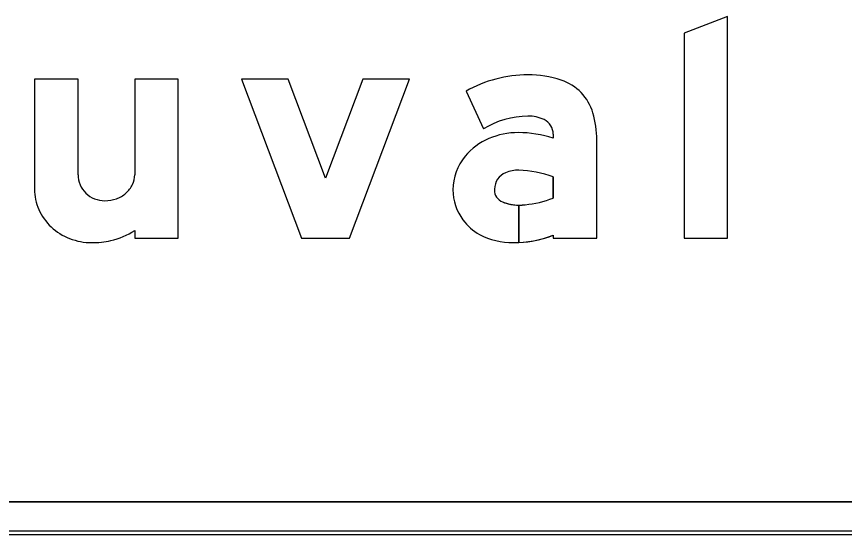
# Model space of a CAD drawing. Extents: x 1806251 to 1809821, y 414895 to 422886.
# Drawn here: x 1809676.834 to 1809677.339, y 415091.9 to 415092.216 of the extents above; entities that cross this region are included whole.
import ezdxf

# ---------------------------------------------------------------- set-up
doc = ezdxf.new("R2010")
doc.units = 0
for name, color, linetype in [('GSBWFILL', 7, 'Continuous'), ('GSCOLORFILL', 7, 'Continuous'), ('GSOUTLINE', 7, 'Continuous')]:
    doc.layers.add(name, color=color, linetype=linetype)

msp = doc.modelspace()

# ---------------------------------------------------------------- linework, layer by layer
at = {"layer": 'GSBWFILL'}
for p, q in [((1809676.871075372, 415092.119582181), (1809676.871075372, 415092.17791465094)), ((1809678.555592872, 415091.9200728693), (1809676.6347928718, 415091.9200728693)), ((1809676.6347928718, 415091.9000728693), (1809678.555592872, 415091.9000728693))]:
    msp.add_line(p, q, dxfattribs=at)
for points in [[(1809677.2674148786, 415092.080824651), (1809677.2674148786, 415092.2161521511), (1809677.2408153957, 415092.2060627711), (1809677.2408153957, 415092.080824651)], [(1809676.9992500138, 415092.17791465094), (1809676.9708253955, 415092.17791465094), (1809677.0074002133, 415092.080824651), (1809677.0366600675, 415092.080824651), (1809677.0732348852, 415092.17791465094), (1809677.044810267, 415092.17791465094), (1809677.0220301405, 415092.11744354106)]]:
    msp.add_lwpolyline(points, close=True, dxfattribs=at)
for points in [[(1809676.871075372, 415092.17791465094), (1809676.8444753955, 415092.17791465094), (1809676.8444753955, 415092.110827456)], [(1809676.9056553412, 415092.0856279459), (1809676.9056553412, 415092.080824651), (1809676.9322553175, 415092.080824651), (1809676.9322553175, 415092.17791465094), (1809676.9056553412, 415092.17791465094), (1809676.9056553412, 415092.119582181)], [(1809677.1078377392, 415092.17058381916), (1809677.1185161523, 415092.1475333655)], [(1809677.1610150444, 415092.1442924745), (1809677.1610150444, 415092.1418421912)], [(1809677.1610150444, 415092.082686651), (1809677.1610150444, 415092.080824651), (1809677.187614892, 415092.080824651), (1809677.187614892, 415092.1408369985)], [(1809677.1610150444, 415092.1182959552), (1809677.1610150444, 415092.1053737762)], [(1809677.1400705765, 415092.0782507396), (1809677.1400705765, 415092.1010711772)], [(1809677.1400772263, 415092.10107117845), (1809677.1400772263, 415092.07825107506)]]:
    msp.add_lwpolyline(points, dxfattribs=at)
for centre, radius, start, end in [((1809676.8864993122, 415092.11958249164), 0.015423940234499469, 180, 203.09284722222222), ((1809676.8918006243, 415092.11958249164), 0.013854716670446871, 334.5282722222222, 0), ((1809676.8869408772, 415092.1197707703), 0.015903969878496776, 203.09284444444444, 225.82979444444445), ((1809676.8896750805, 415092.1205950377), 0.0162091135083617, 311.00763611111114, 334.52827222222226), ((1809676.8750152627, 415092.1108274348), 0.03053986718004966, 180, 203.93171944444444), ((1809676.8872246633, 415092.1200628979), 0.016311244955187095, 225.82979722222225, 248.0808277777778), ((1809676.8883007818, 415092.12217556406), 0.018303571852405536, 289.80736111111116, 311.00763611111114), ((1809676.8874080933, 415092.12051875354), 0.016802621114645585, 248.08082777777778, 270), ((1809676.8874080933, 415092.12465410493), 0.020937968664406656, 270.00000000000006, 289.80736111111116), ((1809676.8771772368, 415092.11178692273), 0.032905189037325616, 203.93171944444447, 226.97501388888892), ((1809676.8785696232, 415092.11327877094), 0.03494586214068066, 226.97501111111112, 248.86358333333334), ((1809676.8799247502, 415092.12602568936), 0.04789625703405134, 283.46953611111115, 302.4942555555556), ((1809676.8794713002, 415092.1156111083), 0.037446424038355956, 248.86358333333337, 270.00000000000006), ((1809676.8794713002, 415092.1313681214), 0.053203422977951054, 270, 282.60428055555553)]:
    msp.add_arc(centre, radius, start, end, dxfattribs=at)
for centre, major_axis, ratio, start_param, end_param in [((1809677.145567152, 415092.1043376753), (4.668168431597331e-18, 0.07623697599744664), 0.9999942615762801, 4.960524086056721e-16, 0.5177189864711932), ((1809677.145567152, 415092.11547113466), (3.9864406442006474e-18, 0.06510351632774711), 0.9999942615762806, 5.9661296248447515, 6.283185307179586), ((1809677.1565347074, 415092.14889626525), (1.8323777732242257e-18, 0.029924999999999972), 0.9999942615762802, 4.9971653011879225, 5.966129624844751), ((1809677.145567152, 415092.1043376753), (3.120827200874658e-18, 0.05096697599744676), 0.9999942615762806, 0, 0.5594952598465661), ((1809677.1465188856, 415092.13517698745), (1.233840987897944e-18, 0.020150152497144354), 0.9999942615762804, 5.822746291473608, 6.330435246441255), ((1809677.151040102, 415092.1442924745), (6.107925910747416e-19, 0.009974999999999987), 0.9999942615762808, 4.712388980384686, 5.822746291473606), ((1809677.1290037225, 415092.1408369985), (3.588919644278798e-18, 0.05861150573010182), 0.9999942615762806, 4.712388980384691, 4.997165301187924), ((1809677.1396816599, 415092.0997128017), (2.7927129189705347e-18, 0.04560846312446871), 0.9999942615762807, 7.440786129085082e-16, 0.4045122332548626), ((1809677.1396816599, 415092.0781737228), (4.1116011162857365e-18, 0.06714754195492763), 0.9999942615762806, 5.959870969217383, 6.283185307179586), ((1809677.1365585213, 415092.10650128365), (2.3353517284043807e-18, 0.038139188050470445), 0.9999942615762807, 0.3992851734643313, 0.87592986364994), ((1809677.1318679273, 415092.1104111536), (1.961438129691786e-18, 0.03203271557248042), 0.9999942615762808, 0.8759298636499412, 1.5707963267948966), ((1809677.1364107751, 415092.1104406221), (6.922316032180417e-19, 0.011305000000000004), 0.9999942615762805, 0.4085468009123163, 1.5307853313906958), ((1809677.1395605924, 415092.1031645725), (1.177717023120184e-18, 0.01923357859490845), 0.9999942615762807, 6.259454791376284, 6.691732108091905), ((1809677.1381625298, 415092.0570257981), (4.0041809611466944e-18, 0.06539323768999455), 0.9999942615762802, 5.926185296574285, 6.254823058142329), ((1809677.1304520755, 415092.1104111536), (1.8747417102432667e-18, 0.030616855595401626), 0.9999942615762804, 1.5707963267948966, 2.2139400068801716), ((1809677.1371468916, 415092.1104111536), (7.373420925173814e-19, 0.01204171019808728), 0.9999942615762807, 1.5307853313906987, 1.5707963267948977), ((1809677.133085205, 415092.1104111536), (4.886340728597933e-19, 0.00797999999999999), 0.9999942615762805, 1.5707963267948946, 2.7570271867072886), ((1809677.1400705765, 415092.1276711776), (1.6287802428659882e-18, 0.026600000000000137), 0.9999942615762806, 2.7570271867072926, 3.1415926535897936), ((1809677.1385194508, 415092.16258607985), (3.764322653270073e-18, 0.061476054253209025), 0.9999942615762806, 3.2285621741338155, 3.5162209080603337), ((1809677.1400705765, 415092.1276711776), (1.6287802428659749e-18, 0.02659999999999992), 0.9999942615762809, 3.141842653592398, 3.284509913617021), ((1809677.1331691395, 415092.1124474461), (2.082652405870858e-18, 0.03401229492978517), 0.9999942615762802, 2.2139400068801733, 2.6111245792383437), ((1809677.1366528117, 415092.1239299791), (2.8023181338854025e-18, 0.045765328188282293), 0.9999942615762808, 2.6724432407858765, 3.1415926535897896), ((1809677.1366528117, 415092.1460520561), (4.156904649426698e-18, 0.06788740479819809), 0.9999942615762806, 3.192056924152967, 3.5086436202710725), ((1809677.1366528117, 415092.1460520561), (4.1569046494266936e-18, 0.06788740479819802), 0.9999942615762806, 3.1415926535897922, 3.1919588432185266)]:
    msp.add_ellipse(centre, major_axis=major_axis, ratio=ratio, start_param=start_param, end_param=end_param, dxfattribs=at)
at = {"layer": 'GSCOLORFILL'}
for p, q in [((1809676.871075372, 415092.119582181), (1809676.871075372, 415092.17791465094)), ((1809678.555592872, 415091.9200728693), (1809676.6347928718, 415091.9200728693)), ((1809678.555592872, 415091.9020728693), (1809676.634612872, 415091.9020728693)), ((1809676.6345928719, 415091.9000728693), (1809678.555592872, 415091.9000728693)), ((1809676.634612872, 415091.9000728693), (1809678.555592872, 415091.9000728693)), ((1809676.6347928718, 415091.9000728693), (1809678.555592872, 415091.9000728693))]:
    msp.add_line(p, q, dxfattribs=at)
for points in [[(1809677.2674148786, 415092.080824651), (1809677.2674148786, 415092.2161521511), (1809677.2408153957, 415092.2060627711), (1809677.2408153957, 415092.080824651)], [(1809676.9992500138, 415092.17791465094), (1809676.9708253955, 415092.17791465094), (1809677.0074002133, 415092.080824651), (1809677.0366600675, 415092.080824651), (1809677.0732348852, 415092.17791465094), (1809677.044810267, 415092.17791465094), (1809677.0220301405, 415092.11744354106)]]:
    msp.add_lwpolyline(points, close=True, dxfattribs=at)
for points in [[(1809676.871075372, 415092.17791465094), (1809676.8444753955, 415092.17791465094), (1809676.8444753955, 415092.110827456)], [(1809676.9056553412, 415092.0856279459), (1809676.9056553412, 415092.080824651), (1809676.9322553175, 415092.080824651), (1809676.9322553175, 415092.17791465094), (1809676.9056553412, 415092.17791465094), (1809676.9056553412, 415092.119582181)], [(1809677.1078377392, 415092.17058381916), (1809677.1185161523, 415092.1475333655)], [(1809677.1610150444, 415092.1442924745), (1809677.1610150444, 415092.1418421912)], [(1809677.1610150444, 415092.082686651), (1809677.1610150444, 415092.080824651), (1809677.187614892, 415092.080824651), (1809677.187614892, 415092.1408369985)], [(1809677.1610150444, 415092.1182959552), (1809677.1610150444, 415092.1053737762)], [(1809677.1400705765, 415092.0782507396), (1809677.1400705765, 415092.1010711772)], [(1809677.1400772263, 415092.10107117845), (1809677.1400772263, 415092.07825107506)]]:
    msp.add_lwpolyline(points, dxfattribs=at)
for centre, radius, start, end in [((1809676.8864993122, 415092.11958249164), 0.015423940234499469, 180, 203.09284722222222), ((1809676.8918006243, 415092.11958249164), 0.013854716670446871, 334.5282722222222, 0), ((1809676.8869408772, 415092.1197707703), 0.015903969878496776, 203.09284444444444, 225.82979444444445), ((1809676.8896750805, 415092.1205950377), 0.0162091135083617, 311.00763611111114, 334.52827222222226), ((1809676.8750152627, 415092.1108274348), 0.03053986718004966, 180, 203.93171944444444), ((1809676.8872246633, 415092.1200628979), 0.016311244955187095, 225.82979722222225, 248.0808277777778), ((1809676.8883007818, 415092.12217556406), 0.018303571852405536, 289.80736111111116, 311.00763611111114), ((1809676.8874080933, 415092.12051875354), 0.016802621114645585, 248.08082777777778, 270), ((1809676.8874080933, 415092.12465410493), 0.020937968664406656, 270.00000000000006, 289.80736111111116), ((1809676.8771772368, 415092.11178692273), 0.032905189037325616, 203.93171944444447, 226.97501388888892), ((1809676.8785696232, 415092.11327877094), 0.03494586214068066, 226.97501111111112, 248.86358333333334), ((1809676.8799247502, 415092.12602568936), 0.04789625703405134, 283.46953611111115, 302.4942555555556), ((1809676.8794713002, 415092.1156111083), 0.037446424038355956, 248.86358333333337, 270.00000000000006), ((1809676.8794713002, 415092.1313681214), 0.053203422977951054, 270, 282.60428055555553)]:
    msp.add_arc(centre, radius, start, end, dxfattribs=at)
for centre, major_axis, ratio, start_param, end_param in [((1809677.145567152, 415092.1043376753), (4.668168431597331e-18, 0.07623697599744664), 0.9999942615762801, 4.960524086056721e-16, 0.5177189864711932), ((1809677.145567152, 415092.11547113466), (3.9864406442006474e-18, 0.06510351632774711), 0.9999942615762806, 5.9661296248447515, 6.283185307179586), ((1809677.1565347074, 415092.14889626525), (1.8323777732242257e-18, 0.029924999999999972), 0.9999942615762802, 4.9971653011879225, 5.966129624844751), ((1809677.145567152, 415092.1043376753), (3.120827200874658e-18, 0.05096697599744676), 0.9999942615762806, 0, 0.5594952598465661), ((1809677.1465188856, 415092.13517698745), (1.233840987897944e-18, 0.020150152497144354), 0.9999942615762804, 5.822746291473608, 6.330435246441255), ((1809677.151040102, 415092.1442924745), (6.107925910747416e-19, 0.009974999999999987), 0.9999942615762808, 4.712388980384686, 5.822746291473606), ((1809677.1290037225, 415092.1408369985), (3.588919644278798e-18, 0.05861150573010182), 0.9999942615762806, 4.712388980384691, 4.997165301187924), ((1809677.1396816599, 415092.0997128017), (2.7927129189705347e-18, 0.04560846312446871), 0.9999942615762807, 7.440786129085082e-16, 0.4045122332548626), ((1809677.1396816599, 415092.0781737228), (4.1116011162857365e-18, 0.06714754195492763), 0.9999942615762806, 5.959870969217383, 6.283185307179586), ((1809677.1365585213, 415092.10650128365), (2.3353517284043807e-18, 0.038139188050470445), 0.9999942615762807, 0.3992851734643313, 0.87592986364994), ((1809677.1318679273, 415092.1104111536), (1.961438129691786e-18, 0.03203271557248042), 0.9999942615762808, 0.8759298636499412, 1.5707963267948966), ((1809677.1364107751, 415092.1104406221), (6.922316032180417e-19, 0.011305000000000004), 0.9999942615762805, 0.4085468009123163, 1.5307853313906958), ((1809677.1395605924, 415092.1031645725), (1.177717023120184e-18, 0.01923357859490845), 0.9999942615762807, 6.259454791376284, 6.691732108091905), ((1809677.1381625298, 415092.0570257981), (4.0041809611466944e-18, 0.06539323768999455), 0.9999942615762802, 5.926185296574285, 6.254823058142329), ((1809677.1304520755, 415092.1104111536), (1.8747417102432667e-18, 0.030616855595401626), 0.9999942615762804, 1.5707963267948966, 2.2139400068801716), ((1809677.1371468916, 415092.1104111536), (7.373420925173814e-19, 0.01204171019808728), 0.9999942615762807, 1.5307853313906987, 1.5707963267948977), ((1809677.133085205, 415092.1104111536), (4.886340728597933e-19, 0.00797999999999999), 0.9999942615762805, 1.5707963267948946, 2.7570271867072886), ((1809677.1400705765, 415092.1276711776), (1.6287802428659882e-18, 0.026600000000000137), 0.9999942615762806, 2.7570271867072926, 3.1415926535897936), ((1809677.1385194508, 415092.16258607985), (3.764322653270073e-18, 0.061476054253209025), 0.9999942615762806, 3.2285621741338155, 3.5162209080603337), ((1809677.1400705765, 415092.1276711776), (1.6287802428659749e-18, 0.02659999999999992), 0.9999942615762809, 3.141842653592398, 3.284509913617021), ((1809677.1331691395, 415092.1124474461), (2.082652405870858e-18, 0.03401229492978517), 0.9999942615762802, 2.2139400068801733, 2.6111245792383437), ((1809677.1366528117, 415092.1239299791), (2.8023181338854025e-18, 0.045765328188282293), 0.9999942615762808, 2.6724432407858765, 3.1415926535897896), ((1809677.1366528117, 415092.1460520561), (4.156904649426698e-18, 0.06788740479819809), 0.9999942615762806, 3.192056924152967, 3.5086436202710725), ((1809677.1366528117, 415092.1460520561), (4.1569046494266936e-18, 0.06788740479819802), 0.9999942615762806, 3.1415926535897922, 3.1919588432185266)]:
    msp.add_ellipse(centre, major_axis=major_axis, ratio=ratio, start_param=start_param, end_param=end_param, dxfattribs=at)
at = {"layer": 'GSOUTLINE'}
for p, q in [((1809676.871075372, 415092.119582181), (1809676.871075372, 415092.17791465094)), ((1809676.6345928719, 415091.9200728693), (1809678.555592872, 415091.9200728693)), ((1809676.6345928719, 415091.9000728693), (1809678.555592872, 415091.9000728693))]:
    msp.add_line(p, q, dxfattribs=at)
for points in [[(1809677.2674148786, 415092.080824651), (1809677.2674148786, 415092.2161521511), (1809677.2408153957, 415092.2060627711), (1809677.2408153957, 415092.080824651)], [(1809676.9992500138, 415092.17791465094), (1809676.9708253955, 415092.17791465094), (1809677.0074002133, 415092.080824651), (1809677.0366600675, 415092.080824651), (1809677.0732348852, 415092.17791465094), (1809677.044810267, 415092.17791465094), (1809677.0220301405, 415092.11744354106)]]:
    msp.add_lwpolyline(points, close=True, dxfattribs=at)
for points in [[(1809676.871075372, 415092.17791465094), (1809676.8444753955, 415092.17791465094), (1809676.8444753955, 415092.110827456)], [(1809676.9056553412, 415092.0856279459), (1809676.9056553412, 415092.080824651), (1809676.9322553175, 415092.080824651), (1809676.9322553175, 415092.17791465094), (1809676.9056553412, 415092.17791465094), (1809676.9056553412, 415092.119582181)], [(1809677.1078377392, 415092.17058381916), (1809677.1185161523, 415092.1475333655)], [(1809677.1610150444, 415092.1442924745), (1809677.1610150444, 415092.1418421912)], [(1809677.1610150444, 415092.082686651), (1809677.1610150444, 415092.080824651), (1809677.187614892, 415092.080824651), (1809677.187614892, 415092.1408369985)], [(1809677.1610150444, 415092.1053737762), (1809677.1610150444, 415092.1182959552)]]:
    msp.add_lwpolyline(points, dxfattribs=at)
for centre, radius, start, end in [((1809676.8864993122, 415092.11958249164), 0.01542394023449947, 180, 203.09284722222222), ((1809676.8918006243, 415092.11958249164), 0.013854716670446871, 334.5282722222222, 0), ((1809676.8869408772, 415092.1197707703), 0.015903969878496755, 203.09284444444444, 225.82979444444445), ((1809676.8896750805, 415092.1205950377), 0.0162091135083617, 311.00763611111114, 334.52827222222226), ((1809676.8750152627, 415092.1108274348), 0.03053986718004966, 180, 203.93171944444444), ((1809676.8872246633, 415092.1200628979), 0.016311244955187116, 225.82979722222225, 248.0808277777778), ((1809676.8883007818, 415092.12217556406), 0.018303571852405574, 289.80736111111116, 311.00763611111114), ((1809676.8874080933, 415092.12051875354), 0.016802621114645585, 248.08082777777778, 270), ((1809676.8874080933, 415092.12465410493), 0.0209379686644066, 270.00000000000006, 289.80736111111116), ((1809676.8771772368, 415092.11178692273), 0.03290518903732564, 203.93171944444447, 226.97501388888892), ((1809676.8785696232, 415092.11327877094), 0.03494586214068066, 226.97501111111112, 248.86358333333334), ((1809676.8799247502, 415092.12602568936), 0.04789625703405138, 283.46953611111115, 302.4942555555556), ((1809676.8794713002, 415092.1156111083), 0.03744642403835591, 248.86358333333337, 270.00000000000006), ((1809676.8794713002, 415092.1313681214), 0.0532034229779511, 270, 282.60428055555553)]:
    msp.add_arc(centre, radius, start, end, dxfattribs=at)
for centre, major_axis, ratio, start_param, end_param in [((1809677.145567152, 415092.1043376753), (4.668168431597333e-18, 0.07623697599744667), 0.9999942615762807, 6.283185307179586, 6.800904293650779), ((1809677.145567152, 415092.11547113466), (3.9864406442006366e-18, 0.06510351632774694), 0.9999942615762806, 5.9661296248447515, 6.283185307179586), ((1809677.1565347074, 415092.14889626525), (1.8323777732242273e-18, 0.029925), 0.9999942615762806, 4.997165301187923, 5.9661296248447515), ((1809677.145567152, 415092.1043376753), (3.120827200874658e-18, 0.05096697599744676), 0.9999942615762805, 0, 0.5594952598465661), ((1809677.1465188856, 415092.13517698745), (1.2338409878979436e-18, 0.020150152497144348), 0.9999942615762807, 5.822746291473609, 6.330435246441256), ((1809677.151040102, 415092.1442924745), (6.107925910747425e-19, 0.009975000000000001), 0.9999942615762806, 4.712388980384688, 5.822746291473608), ((1809677.1290037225, 415092.1408369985), (3.588919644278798e-18, 0.05861150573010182), 0.9999942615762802, 4.71238898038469, 4.997165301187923), ((1809677.1396816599, 415092.0997128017), (2.79271291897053e-18, 0.04560846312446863), 0.9999942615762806, 7.440786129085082e-16, 0.404512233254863), ((1809677.1396816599, 415092.0781737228), (4.111601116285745e-18, 0.06714754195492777), 0.9999942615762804, 5.959870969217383, 6.283185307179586), ((1809677.1365585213, 415092.10650128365), (2.33535172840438e-18, 0.03813918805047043), 0.9999942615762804, 0.3992851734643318, 0.8759298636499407), ((1809677.1318679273, 415092.1104111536), (1.961438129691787e-18, 0.032032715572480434), 0.9999942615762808, 0.8759298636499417, 1.570796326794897), ((1809677.1364107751, 415092.1104406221), (6.922316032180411e-19, 0.011304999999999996), 0.9999942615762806, 0.4085468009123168, 1.5307853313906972), ((1809677.1395605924, 415092.1031645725), (1.1777170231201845e-18, 0.019233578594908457), 0.9999942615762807, 6.2595802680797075, 6.691732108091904), ((1809677.1399910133, 415092.12139557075), (6.107925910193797e-20, 0.000997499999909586), 0.9999942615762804, 6.2547868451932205, 6.259580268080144), ((1809677.1381625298, 415092.0570257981), (4.0041809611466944e-18, 0.06539323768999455), 0.9999942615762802, 5.926185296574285, 6.2547868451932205), ((1809677.1304520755, 415092.1104111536), (1.8747417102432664e-18, 0.03061685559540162), 0.9999942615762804, 1.5707963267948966, 2.213940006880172), ((1809677.1371468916, 415092.1104111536), (7.373420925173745e-19, 0.012041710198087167), 0.9999942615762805, 1.5307853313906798, 1.5707963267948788), ((1809677.133085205, 415092.1104111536), (4.886340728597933e-19, 0.00797999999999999), 0.9999942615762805, 1.5707963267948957, 2.7570271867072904), ((1809677.1400705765, 415092.1276711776), (1.6287802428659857e-18, 0.026600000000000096), 0.9999942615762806, 2.7570271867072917, 3.2845099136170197), ((1809677.1385194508, 415092.16258607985), (3.764322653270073e-18, 0.061476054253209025), 0.9999942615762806, 3.228562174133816, 3.516220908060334), ((1809677.1331691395, 415092.1124474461), (2.082652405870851e-18, 0.03401229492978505), 0.9999942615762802, 2.2139400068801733, 2.6111245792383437), ((1809677.1366528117, 415092.1239299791), (2.802318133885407e-18, 0.04576532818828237), 0.9999942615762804, 2.6724432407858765, 3.1415926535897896), ((1809677.1366528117, 415092.1460520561), (4.1569046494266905e-18, 0.06788740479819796), 0.9999942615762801, 3.141592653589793, 3.508643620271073)]:
    msp.add_ellipse(centre, major_axis=major_axis, ratio=ratio, start_param=start_param, end_param=end_param, dxfattribs=at)

doc.saveas('drawing.dxf')
